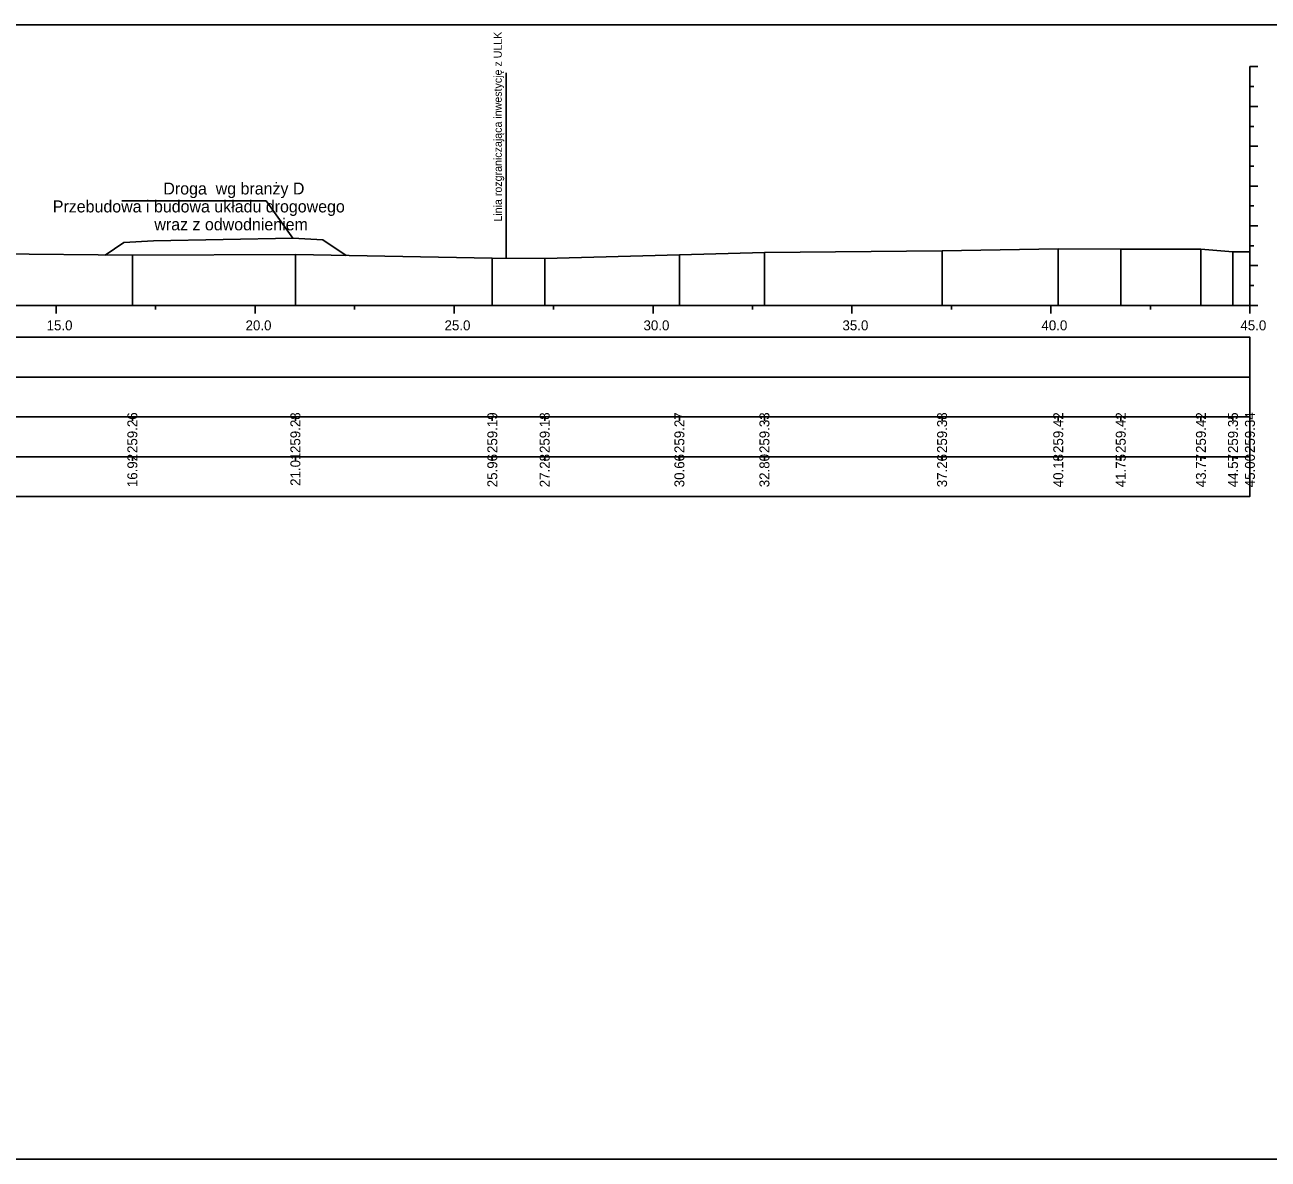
# Model space of a CAD drawing. Extents: x 6516023 to 6560129, y 5513077 to 5529206.
# Drawn here: x 6517507.68 to 6517538.92, y 5514451.16 to 5514479.66 of the extents above; entities that cross this region are included whole.
import ezdxf

# ---------------------------------------------------------------- set-up
doc = ezdxf.new("R2010")
doc.units = 0
for name, color, linetype in [('TOR_PRZEK_P-inne branze', 7, 'Continuous'), ('TOR_PRZEK_P-tabelka istniejace', 7, 'Continuous'), ('TOR_PRZEK_P-tabelka projektowane', 7, 'Continuous'), ('TOR_PRZEK_P-teren istniejacy', 7, 'Continuous'), ('TOR_PRZEK_P-uklad odniesienia', 7, 'Continuous'), ('TOR_PS_T-granica PKP-projektowana', 7, 'Continuous'), ('TOR_RAMKI-ramka+tabelka 1', 7, 'Continuous')]:
    doc.layers.add(name, color=color, linetype=linetype)

msp = doc.modelspace()

# ---------------------------------------------------------------- linework, layer by layer
at = {"layer": 'TOR_PRZEK_P-inne branze'}
for p, q in [((6517513.738, 5514475.233), (6517510.113, 5514475.233)), ((6517514.414, 5514474.299), (6517513.738, 5514475.233))]:
    msp.add_line(p, q, dxfattribs=at)
msp.add_lwpolyline([(6517509.697, 5514473.873), (6517510.164, 5514474.184), (6517510.914, 5514474.229), (6517512.664, 5514474.264), (6517514.414, 5514474.299), (6517515.164, 5514474.254), (6517515.753, 5514473.861)], dxfattribs=at)
at = {"layer": 'TOR_PRZEK_P-tabelka istniejace'}
for p, q in [((6517510.379, 5514469.706), (6517510.379, 5514469.806)), ((6517514.476, 5514469.706), (6517514.476, 5514469.806)), ((6517519.424, 5514469.706), (6517519.424, 5514469.806)), ((6517520.741, 5514469.706), (6517520.741, 5514469.806)), ((6517524.126, 5514469.706), (6517524.126, 5514469.806)), ((6517526.263, 5514469.706), (6517526.263, 5514469.806)), ((6517530.727, 5514469.706), (6517530.727, 5514469.806)), ((6517533.646, 5514469.706), (6517533.646, 5514469.806)), ((6517535.217, 5514469.706), (6517535.217, 5514469.806)), ((6517537.232, 5514469.706), (6517537.232, 5514469.806)), ((6517538.037, 5514469.706), (6517538.037, 5514469.806)), ((6517538.463, 5514469.706), (6517538.463, 5514469.806)), ((6517454.663, 5514468.806), (6517538.463, 5514468.806)), ((6517510.379, 5514468.706), (6517510.379, 5514468.806)), ((6517514.476, 5514468.706), (6517514.476, 5514468.806)), ((6517519.424, 5514468.706), (6517519.424, 5514468.806)), ((6517520.741, 5514468.706), (6517520.741, 5514468.806)), ((6517524.126, 5514468.706), (6517524.126, 5514468.806)), ((6517526.263, 5514468.706), (6517526.263, 5514468.806)), ((6517530.727, 5514468.706), (6517530.727, 5514468.806)), ((6517533.646, 5514468.706), (6517533.646, 5514468.806)), ((6517535.217, 5514468.706), (6517535.217, 5514468.806)), ((6517537.232, 5514468.706), (6517537.232, 5514468.806)), ((6517538.037, 5514468.706), (6517538.037, 5514468.806)), ((6517538.463, 5514468.706), (6517538.463, 5514468.806))]:
    msp.add_line(p, q, dxfattribs=at)
for points in [[(6517510.379, 5514473.866), (6517510.379, 5514472.806), (6517510.379, 5514472.676), (6517510.379, 5514472.606)], [(6517514.476, 5514473.885), (6517514.476, 5514472.806), (6517514.476, 5514472.676), (6517514.476, 5514472.606)], [(6517524.126, 5514473.875), (6517524.126, 5514472.806), (6517524.126, 5514472.676), (6517524.126, 5514472.606)], [(6517526.263, 5514473.938), (6517526.263, 5514472.806), (6517526.263, 5514472.676), (6517526.263, 5514472.606)], [(6517530.727, 5514473.982), (6517530.727, 5514472.806), (6517530.727, 5514472.676), (6517530.727, 5514472.606)], [(6517533.646, 5514474.025), (6517533.646, 5514472.806), (6517533.646, 5514472.676), (6517533.646, 5514472.606)], [(6517535.217, 5514474.022), (6517535.217, 5514472.806), (6517535.217, 5514472.676), (6517535.217, 5514472.606)], [(6517537.232, 5514474.022), (6517537.232, 5514472.806), (6517537.232, 5514472.676), (6517537.232, 5514472.606)], [(6517538.037, 5514473.955), (6517538.037, 5514472.806), (6517538.037, 5514472.676), (6517538.037, 5514472.606)], [(6517538.463, 5514473.95), (6517538.463, 5514472.806), (6517538.463, 5514472.676), (6517538.463, 5514472.606)], [(6517519.424, 5514473.793), (6517519.424, 5514472.806), (6517519.424, 5514472.676), (6517519.424, 5514472.606)], [(6517520.741, 5514473.788), (6517520.741, 5514472.806), (6517520.741, 5514472.676), (6517520.741, 5514472.606)]]:
    msp.add_lwpolyline(points, dxfattribs=at)
msp.add_lwpolyline([(6517454.663, 5514469.806), (6517454.663, 5514467.806), (6517538.463, 5514467.806), (6517538.463, 5514469.806)], close=True, dxfattribs=at)
at = {"layer": 'TOR_PRZEK_P-tabelka projektowane'}
msp.add_line((6517454.663, 5514470.806), (6517538.463, 5514470.806), dxfattribs=at)
msp.add_lwpolyline([(6517454.663, 5514471.806), (6517454.663, 5514469.806), (6517538.463, 5514469.806), (6517538.463, 5514471.806)], close=True, dxfattribs=at)
at = {"layer": 'TOR_PRZEK_P-teren istniejacy'}
msp.add_lwpolyline([(6517506.918, 5514473.902), (6517510.379, 5514473.866), (6517514.476, 5514473.885), (6517519.424, 5514473.793), (6517520.741, 5514473.788), (6517524.126, 5514473.875), (6517526.263, 5514473.938), (6517530.727, 5514473.982), (6517533.646, 5514474.025), (6517535.217, 5514474.022), (6517537.232, 5514474.022), (6517538.037, 5514473.955), (6517538.463, 5514473.95)], dxfattribs=at)
at = {"layer": 'TOR_PRZEK_P-uklad odniesienia'}
for p, q in [((6517538.463, 5514478.606), (6517538.463, 5514472.606)), ((6517538.663, 5514478.606), (6517538.463, 5514478.606)), ((6517538.563, 5514478.106), (6517538.463, 5514478.106)), ((6517538.663, 5514477.606), (6517538.463, 5514477.606)), ((6517538.563, 5514477.106), (6517538.463, 5514477.106)), ((6517538.663, 5514476.606), (6517538.463, 5514476.606)), ((6517538.563, 5514476.106), (6517538.463, 5514476.106)), ((6517538.663, 5514475.606), (6517538.463, 5514475.606)), ((6517538.563, 5514475.106), (6517538.463, 5514475.106)), ((6517538.663, 5514474.606), (6517538.463, 5514474.606)), ((6517538.563, 5514474.106), (6517538.463, 5514474.106)), ((6517538.663, 5514473.606), (6517538.463, 5514473.606)), ((6517538.563, 5514473.106), (6517538.463, 5514473.106)), ((6517458.463, 5514472.606), (6517538.463, 5514472.606)), ((6517508.463, 5514472.406), (6517508.463, 5514472.606)), ((6517510.963, 5514472.506), (6517510.963, 5514472.606)), ((6517513.463, 5514472.406), (6517513.463, 5514472.606)), ((6517515.963, 5514472.506), (6517515.963, 5514472.606)), ((6517518.463, 5514472.406), (6517518.463, 5514472.606)), ((6517520.963, 5514472.506), (6517520.963, 5514472.606)), ((6517523.463, 5514472.406), (6517523.463, 5514472.606)), ((6517525.963, 5514472.506), (6517525.963, 5514472.606)), ((6517528.463, 5514472.406), (6517528.463, 5514472.606)), ((6517530.963, 5514472.506), (6517530.963, 5514472.606)), ((6517533.463, 5514472.406), (6517533.463, 5514472.606)), ((6517535.963, 5514472.506), (6517535.963, 5514472.606)), ((6517538.463, 5514472.406), (6517538.463, 5514472.606)), ((6517538.663, 5514472.606), (6517538.463, 5514472.606))]:
    msp.add_line(p, q, dxfattribs=at)
at = {"layer": 'TOR_PS_T-granica PKP-projektowana'}
msp.add_line((6517519.775, 5514473.792), (6517519.775, 5514478.449), dxfattribs=at)
at = {"layer": 'TOR_RAMKI-ramka+tabelka 1'}
msp.add_lwpolyline([(6517452.013, 5514479.656), (6517699.513, 5514479.656), (6517699.513, 5514451.156), (6517452.013, 5514451.156)], close=True, dxfattribs=at)

# ---------------------------------------------------------------- texts
at = {"layer": 'TOR_PRZEK_P-inne branze'}
for s, p in [('Droga  wg branży D', (6517511.158, 5514475.394)), ('Przebudowa i budowa układu drogowego', (6517508.38, 5514474.944)), ('wraz z odwodnieniem ', (6517510.932, 5514474.494))]:
    msp.add_text(s, height=0.3, dxfattribs=at).set_placement(p)
at = {"layer": 'TOR_PRZEK_P-tabelka istniejace'}
for s, p in [('259.26', (6517510.504, 5514468.898)), ('259.28', (6517514.601, 5514468.898)), ('259.19', (6517519.549, 5514468.898)), ('259.18', (6517520.866, 5514468.898)), ('259.27', (6517524.251, 5514468.898)), ('259.33', (6517526.388, 5514468.898)), ('259.38', (6517530.852, 5514468.898)), ('259.42', (6517533.771, 5514468.9)), ('259.42', (6517535.342, 5514468.9)), ('259.42', (6517537.357, 5514468.9)), ('259.35', (6517538.162, 5514468.897)), ('259.34', (6517538.588, 5514468.899)), ('16.92', (6517510.504, 5514468.04)), ('21.01', (6517514.601, 5514468.073)), ('25.96', (6517519.549, 5514468.038)), ('27.28', (6517520.866, 5514468.038)), ('30.66', (6517524.251, 5514468.038)), ('32.80', (6517526.388, 5514468.038)), ('37.26', (6517530.852, 5514468.038)), ('40.18', (6517533.771, 5514468.038)), ('41.75', (6517535.342, 5514468.037)), ('43.77', (6517537.357, 5514468.038)), ('44.57', (6517538.162, 5514468.038)), ('45.00', (6517538.588, 5514468.038))]:
    msp.add_text(s, height=0.25, rotation=90, dxfattribs=at).set_placement(p)
at = {"layer": 'TOR_PRZEK_P-uklad odniesienia'}
for s, p in [('15.0', (6517508.224, 5514471.981)), ('20.0', (6517513.224, 5514471.981)), ('25.0', (6517518.224, 5514471.981)), ('30.0', (6517523.224, 5514471.981)), ('35.0', (6517528.224, 5514471.981)), ('40.0', (6517533.224, 5514471.981)), ('45.0', (6517538.224, 5514471.981))]:
    msp.add_text(s, height=0.25, dxfattribs=at).set_placement(p)
at = {"layer": 'TOR_PS_T-granica PKP-projektowana'}
msp.add_text('Linia rozgraniczająca inwestycję z ULLK', height=0.2, rotation=90.0511, dxfattribs=at).set_placement((6517519.665, 5514474.713))

doc.saveas('drawing.dxf')
